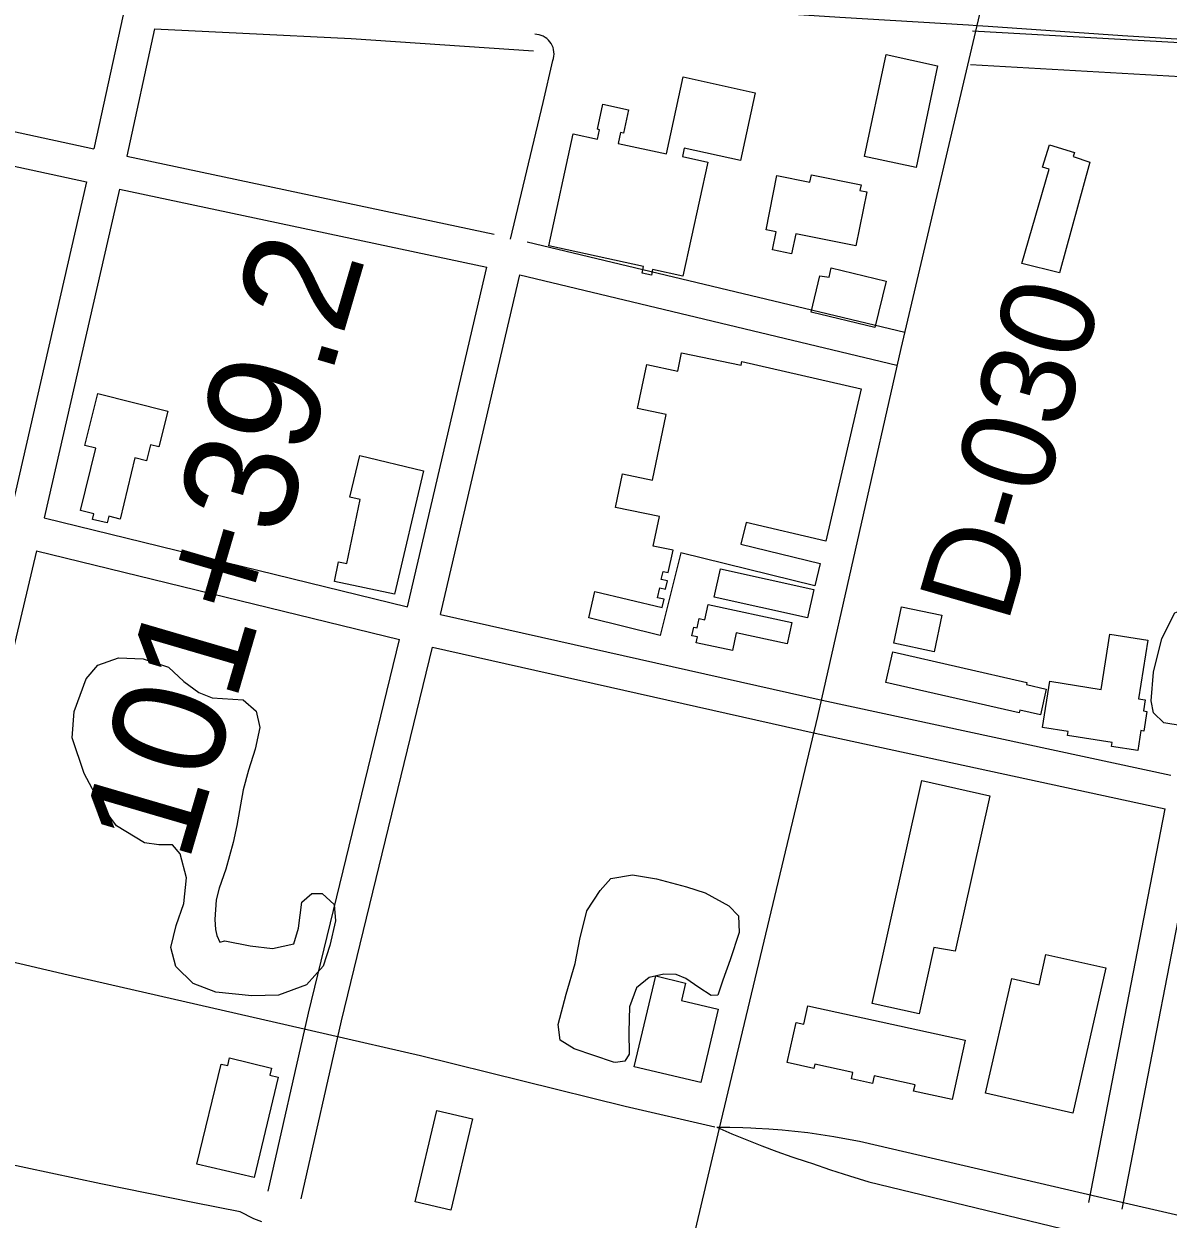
# Model space of a CAD drawing. Extents: x 3598634 to 3636690, y 517270 to 542944.
# Drawn here: x 3624276 to 3625290, y 537317 to 538377 of the extents above; entities that cross this region are included whole.
import ezdxf

# ---------------------------------------------------------------- set-up
doc = ezdxf.new("R2010")
doc.units = 0
for name, color, linetype in [('V-BLDG-OTLN', 7, 'Continuous'), ('V-LEVE-TOET', 7, 'Continuous'), ('V-RAIL-TRAK', 7, 'Continuous'), ('V-RIVR-RANG-IDEN', 7, 'Continuous'), ('V-ROAD-CNTR', 7, 'Continuous'), ('V-SITE-VEGE', 7, 'Continuous'), ('V-SURV-IDEN', 7, 'Continuous')]:
    doc.layers.add(name, color=color, linetype=linetype)

msp = doc.modelspace()

# ---------------------------------------------------------------- linework, layer by layer
at = {"layer": 'V-BLDG-OTLN'}
for points in [[(3625040.217, 538349.755), (3625085.847, 538339.792), (3625066.796, 538249.651), (3625021.103, 538259.308)], [(3624882.011, 538254.323), (3624859.8710000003, 538153.3640000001), (3624833.173, 538159.22), (3624832.065, 538154.1630000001), (3624823.926, 538155.947), (3624825.194, 538161.71), (3624740.966, 538180.181), (3624762.75, 538279.517), (3624784.193, 538274.817), (3624786.024, 538283.156), (3624784.211, 538283.556), (3624789.069, 538305.707), (3624811.745, 538300.732), (3624807.216, 538280.082), (3624804.714, 538280.631), (3624802.617, 538271.077), (3624845.389, 538261.698), (3624860.3540000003, 538329.929), (3624924.2660000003, 538315.91), (3624911.066, 538255.728), (3624861.11, 538266.684), (3624859.535, 538259.506)], [(3625160.6380000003, 538164.618), (3625184.755, 538248.259), (3625179.041, 538249.901), (3625185.062, 538269.814), (3625207.336, 538263.09), (3625206.126, 538259.344), (3625221.035, 538254.435), (3625194.035, 538156.24)], [(3625013.503, 538180.1730000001), (3624960.042, 538190.933), (3624956.444, 538173.0700000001), (3624939.5810000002, 538176.466), (3624942.829, 538192.604), (3624933.738, 538194.433), (3624943.429, 538242.573), (3624972.74, 538236.675), (3624974.0530000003, 538243.202), (3625018.007, 538234.357), (3625016.966, 538229.1900000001), (3625023.1210000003, 538227.951)], [(3624981.555, 538153.457), (3624989.663, 538152.383), (3624991.6180000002, 538160.5430000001), (3625040.1720000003, 538148.9), (3625030.291, 538107.6900000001), (3624973.825, 538121.227)], [(3625018.222, 538053.18), (3624986.732, 537918.248), (3624916.0100000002, 537934.818), (3624911.302, 537915.622), (3624981.849, 537898.317), (3624976.947, 537878.49), (3624858.126, 537907.824), (3624839.9990000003, 537834.52), (3624776.46, 537850.045), (3624781.987, 537873.444), (3624841.733, 537859.331), (3624843.433, 537866.61), (3624837.49, 537867.9940000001), (3624839.5500000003, 537876.831), (3624844.613, 537875.652), (3624846.294, 537882.858), (3624840.892, 537884.118), (3624842.5300000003, 537891.376), (3624847.046, 537890.354), (3624851.357, 537910.08), (3624833.716, 537913.794), (3624839.21, 537939.916), (3624800.1, 537948.018), (3624806.4280000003, 537977.953), (3624833.1520000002, 537972.37), (3624845.2600000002, 538030.431), (3624819.822, 538035.803), (3624827.985, 538074.852), (3624855.387, 538069.018), (3624858.742, 538085.25), (3624911.718, 538074.185), (3624912.426, 538077.58)], [(3624341.126, 538049.132), (3624403.304, 538033.501), (3624395.208, 538001.7490000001), (3624387.774, 538003.639), (3624384.227, 537989.463), (3624373.9930000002, 537992.023), (3624360.9, 537937.759), (3624350.801, 537940.194), (3624349.341, 537934.319), (3624336.377, 537937.46), (3624337.598, 537942.49), (3624325.805, 537945.349), (3624339.181, 538000.649), (3624329.525, 538003.084)], [(3624604.153, 537871.252), (3624550.8680000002, 537882.273), (3624554.487, 537899.818), (3624561.827, 537898.245), (3624573.6520000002, 537955.216), (3624564.696, 537957.076), (3624573.486, 537993.9990000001), (3624630.015, 537980.452)], [(3624970.514, 537850.25), (3624887.846, 537868.387), (3624893.343, 537893.453), (3624976.0130000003, 537875.316)], [(3624956.548, 537846.089), (3624952.483, 537827.139), (3624907.2630000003, 537836.83), (3624903.909, 537821.185), (3624871.8170000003, 537828.068), (3624872.906, 537833.147), (3624868.015, 537834.196), (3624869.676, 537841.937), (3624872.605, 537841.309), (3624874.362, 537849.509), (3624879.49, 537848.407), (3624882.4050000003, 537861.991)], [(3625089.615, 537852.39), (3625082.787, 537820.024), (3625047.162, 537827.5380000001), (3625053.988, 537859.904)], [(3625263.384, 537732.3470000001), (3625240.117, 537736.046), (3625240.674, 537739.552), (3625201.1, 537745.841), (3625201.659, 537749.351), (3625178.92, 537752.964), (3625185.423, 537793.885), (3625230.954, 537786.65), (3625238.738, 537835.634), (3625272.3170000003, 537830.299), (3625264.043, 537778.24), (3625270.075, 537777.28), (3625268.531, 537767.564), (3625271.646, 537767.069), (3625268.87, 537749.605), (3625266.194, 537750.029)], [(3625040.017, 537792.779), (3625046.148, 537819.839), (3625165.115, 537792.88), (3625164.6780000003, 537790.95), (3625182.318, 537786.955), (3625177.11, 537763.9720000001), (3625158.752, 537768.132), (3625158.264, 537765.983)], [(3625101.395, 537554.2880000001), (3625082.6210000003, 537557.6950000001), (3625069.477, 537498.756), (3625027.995, 537508.007), (3625072.078, 537705.7), (3625132.171, 537692.302)], [(3625182.003, 537551.578), (3625235.191, 537539.491), (3625205.9560000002, 537410.827), (3625128.511, 537428.426), (3625151.625, 537530.144), (3625175.879, 537524.633)], [(3624816.711, 537451.933), (3624836.1240000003, 537532.397), (3624862.472, 537526.111), (3624858.812, 537510.761), (3624891.387, 537502.995), (3624875.8510000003, 537437.832)], [(3625110.333, 537475.466), (3625098.794, 537422.808), (3625064.6890000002, 537430.281), (3625065.93, 537435.948), (3625029.654, 537443.894), (3625028.132, 537436.954), (3625009.526, 537441.027), (3625010.755, 537446.628), (3624976.965, 537454.032), (3624976.1580000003, 537450.343), (3624952.579, 537455.511), (3624960.407, 537491.24), (3624967.268, 537489.737), (3624970.8370000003, 537506.029)], [(3624479.733, 537353.67), (3624428.986, 537365.5380000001), (3624450.615, 537454.2490000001), (3624456.288, 537452.871), (3624457.983, 537459.7930000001), (3624495.083, 537450.517), (3624493.606, 537444.363), (3624501.114, 537442.557)], [(3624622.509, 537332.037), (3624641.775, 537413.098), (3624673.394, 537405.582), (3624654.165, 537324.67)]]:
    msp.add_lwpolyline(points, close=True, dxfattribs=at)
at = {"layer": 'V-LEVE-TOET'}
msp.add_lwpolyline([(3624486.549, 537314.164), (3624479.319, 537316.908), (3624467.234, 537323.0970000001), (3624426.9420000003, 537331.254), (3624343.705, 537347.917), (3624232.554, 537371.608), (3624161.765, 537390.687), (3624086.882, 537411.911), (3623980.273, 537441.422), (3623927.486, 537460.153), (3623858.747, 537478.307), (3623801.96, 537488.553), (3623677.486, 537510.436), (3623595.906, 537521.159), (3623528.886, 537536.622), (3623456.9560000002, 537557.79), (3623352.379, 537585.491), (3623305.903, 537594.652), (3623265.929, 537603.984), (3623236.312, 537614.593), (3623173.81, 537634.692), (3623080.271, 537668.382), (3622990.167, 537696.392), (3622889.664, 537721.062)], dxfattribs=at)
at = {"layer": 'V-RAIL-TRAK'}
msp.add_lwpolyline([(3625447.186, 538354.206), (3625249.906, 538366.512), (3625130.774, 538374.71), (3625121.185, 538375.372), (3625113.378, 538375.849), (3624999.282, 538382.824), (3624834.449, 538393.439), (3624739.25, 538400.052), (3624578.365, 538409.956), (3624404.043, 538421.55), (3624393.355, 538422.4), (3624267.47, 538432.404), (3624121.2430000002, 538449.257), (3623957.186, 538472.533), (3623837.691, 538492.56), (3623705.88, 538517.319), (3623555.989, 538549.294), (3623392.4620000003, 538586.291), (3623237.095, 538621.808), (3623063.879, 538662.954), (3622974.23, 538683.1900000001)], dxfattribs=at)
at = {"layer": 'V-ROAD-CNTR'}
for points in [[(3624486.542988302, 538898.9171758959), (3624399.283162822, 538548.966875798), (3624337.515286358, 538266.10644152)], [(3625204.444552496, 538751.214471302), (3625149.12766313, 538496.6479804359), (3625053.240854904, 538088.950795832)], [(3624391.4880080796, 538372.646670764), (3624366.8452276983, 538259.79645414)], [(3624727.557426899, 538352.8308274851), (3624565.7895840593, 538363.8736455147), (3624469.7620728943, 538368.5081065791), (3624391.441364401, 538372.4330686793)], [(3624744.6950000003, 538344.601), (3624745.2600000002, 538346.462), (3624745.613, 538348.375), (3624745.7460000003, 538350.314), (3624745.662, 538352.258), (3624745.359, 538354.179), (3624744.843, 538356.053), (3624744.1180000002, 538357.857), (3624743.196, 538359.569), (3624742.086, 538361.167), (3624740.804, 538362.629), (3624739.364, 538363.938), (3624737.787, 538365.076), (3624736.094, 538366.031), (3624734.302, 538366.789), (3624732.436, 538367.34), (3624730.521, 538367.675), (3624728.579, 538367.796)], [(3625116.8837276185, 538370.9252318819), (3625421.268118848, 538353.7052663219), (3625626.1277091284, 538341.1692913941)], [(3623908.9331435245, 538022.8999279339), (3623983.5079943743, 538343.017287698), (3624337.515286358, 538266.10644152)], [(3624707.0221241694, 538185.9351759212), (3624736.173, 538307.354), (3624744.6950000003, 538344.601)], [(3625115.189731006, 538340.9732917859), (3625404.914151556, 538324.5823245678)], [(3623938.1570850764, 538016.1209414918), (3624006.0199493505, 538307.427358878), (3624330.936299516, 538236.8365000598)], [(3624366.8452276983, 538259.79645414), (3624692.637576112, 538190.3805929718)], [(3624330.936299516, 538236.8365000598), (3624264.232432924, 537945.440082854)], [(3624360.2682408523, 538230.5255126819), (3624293.4663744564, 537938.7080963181)], [(3624360.2682408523, 538230.5255126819), (3624686.0695892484, 538161.10665152)], [(3624721.901517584, 538183.76160621), (3625056.7358479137, 538103.5377666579)], [(3624615.69872999, 537859.9932537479), (3624686.0695892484, 538161.10665152)], [(3624644.916671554, 537853.1862673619), (3624715.332530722, 538154.487664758)], [(3624715.332530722, 538154.487664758), (3625049.745861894, 538074.3638250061)], [(3625053.240854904, 538088.950795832), (3624979.3800026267, 537762.5934485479), (3624893.6051741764, 537403.47316679), (3624858.31324476, 537253.470466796)], [(3622128.65, 538030.1240000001), (3622275.7, 537998.425), (3622439.255, 537962.4720000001), (3622553.665, 537937.716), (3622673.954, 537910.49), (3622789.711, 537884.716), (3622850.862, 537871.103), (3623031.306, 537830.856), (3623144.554, 537803.763), (3623191.258, 537792.589), (3623434.5670000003, 537736.504), (3623492.978, 537722.441), (3623563.075, 537705.5650000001), (3623723.466, 537669.653), (3623844.659, 537642.438), (3623987.9960000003, 537608.42), (3624129.711, 537576.406), (3624195.557, 537561.1730000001), (3624252.741, 537547.943), (3624314.802, 537533.504)], [(3625249.6454620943, 537325.610322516), (3625320.148321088, 537689.901593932), (3625359.7242419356, 537965.869041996)], [(3624293.4663744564, 537938.7080963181), (3624615.69872999, 537859.9932537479)], [(3624286.6623880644, 537909.4891547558), (3624206.7045479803, 537571.7148303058), (3624180.782599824, 537425.186123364)], [(3624286.6623880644, 537909.4891547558), (3624608.735743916, 537830.81231211)], [(3624644.916671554, 537853.1862673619), (3624983.6809940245, 537777.000419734), (3625292.78737581, 537710.4415528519)], [(3624492.165977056, 537341.3962909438), (3624528.030905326, 537499.435974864), (3624608.735743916, 537830.81231211)], [(3624521.421918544, 537334.756304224), (3624557.2348469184, 537492.5659886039), (3624637.9556854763, 537824.003325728)], [(3624637.9556854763, 537824.003325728), (3624977.2330069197, 537747.7024783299), (3625287.834385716, 537680.8206120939)], [(3625220.191521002, 537331.310311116), (3625287.834385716, 537680.8206120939)], [(3624314.802, 537533.504), (3624544.704, 537480.809), (3624627.369, 537461.861), (3624808.841, 537416.961), (3624888.4280000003, 537398.47)], [(3624890.12, 537398.218), (3624901.6950000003, 537398.201), (3624913.268, 537397.962), (3624920.213, 537397.681), (3624924.833, 537397.497), (3624936.3880000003, 537396.809), (3624947.9280000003, 537395.895), (3624959.446, 537394.761), (3624970.9420000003, 537393.403), (3624982.409, 537391.824), (3624993.843, 537390.022), (3625005.24, 537387.998), (3625016.596, 537385.754)], [(3624890.12, 537398.218), (3624903.5130000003, 537392.465), (3624916.684, 537386.997), (3624929.951, 537381.77), (3624943.312, 537376.787), (3624956.759, 537372.046), (3624970.293, 537367.553)], [(3625016.596, 537385.754), (3625240.555, 537333.911), (3625364.9590000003, 537305.112), (3625389.041, 537299.656), (3625671.583, 537235.633), (3625689.608, 537230.857), (3625945.2630000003, 537163.136), (3626118.035, 537115.899), (3626160.136, 537104.389), (3626408.572, 537034.943), (3626546.745, 536998.8150000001), (3626666.3340000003, 536969.256), (3626849.062, 536928.269), (3626980.235, 536900.046), (3627120.848, 536869.791), (3627301.261, 536831.213), (3627417.392, 536806.491), (3627511.091, 536786.546), (3627588.673, 536766.125)], [(3624970.293, 537367.553), (3624973.975, 537366.255), (3624990.846, 537360.561), (3625007.796, 537355.0970000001), (3625024.816, 537349.8640000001), (3625233.612, 537299.191)]]:
    msp.add_lwpolyline(points, dxfattribs=at)
at = {"layer": 'V-SITE-VEGE'}
for points in [[(3625302.9080000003, 537754.3690000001), (3625286.44, 537757.0480000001), (3625277.466, 537765.774), (3625275.309, 537776.434), (3625277.278, 537802.061), (3625284.929, 537831.706), (3625296.281, 537854.4940000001), (3625308.1720000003, 537859.28), (3625313.089, 537854.17), (3625316.683, 537841.712), (3625317.234, 537824.2980000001), (3625315.02, 537801.334), (3625313.132, 537779.836), (3625308.907, 537759.5650000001), (3625306.48, 537756.071)], [(3624453.609, 537563.602), (3624476.292, 537559.027), (3624496.0640000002, 537556.868), (3624515.065, 537560.9400000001), (3624519.176, 537574.757), (3624521.983, 537597.7710000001), (3624531.007, 537605.58), (3624540.176, 537605.701), (3624550.629, 537595.7390000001), (3624551.829, 537581.227), (3624546.973, 537559.436), (3624541.003, 537541.2170000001), (3624526.194, 537524.649), (3624501.473, 537515.365), (3624477.808, 537514.933), (3624445.632, 537517.919), (3624425.6720000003, 537525.6950000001), (3624410.29, 537540.777), (3624405.886, 537557.718), (3624410.6950000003, 537577.1410000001), (3624417.2830000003, 537596.829), (3624419.79, 537619.549), (3624413.986, 537640.658), (3624407.342, 537648.768), (3624395.216, 537648.707), (3624382.537, 537650.431), (3624357.693, 537665.6950000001), (3624343.572, 537684.8910000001), (3624329.015, 537712.082), (3624318.383, 537743.631), (3624320.0160000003, 537766.962), (3624330.63, 537796.034), (3624341.215, 537808.25), (3624359.378, 537814.701), (3624381.241, 537813.687), (3624403.8710000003, 537806.452), (3624417.525, 537793.768), (3624430.64, 537783.758), (3624442.38, 537779.0970000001), (3624470.142, 537777.378), (3624481.484, 537767.402), (3624484.753, 537752.849), (3624480.54, 537733.709), (3624474.855, 537714.892), (3624470.085, 537697.537), (3624464.451, 537666.004), (3624461.199, 537650.689), (3624454.537, 537627.162), (3624448.595, 537610.419), (3624446.025, 537599.825), (3624444.802, 537582.4), (3624445.519, 537573.514), (3624446.598, 537568.171), (3624449.447, 537562.498)], [(3624798.512, 537455.887), (3624763.5840000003, 537467.786), (3624751.026, 537475.415), (3624749.52, 537489.329), (3624756.541, 537516.375), (3624764.446, 537543.405), (3624768.708, 537565.185), (3624774.8030000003, 537590.181), (3624786.673, 537608.269), (3624796.038, 537619.0210000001), (3624815.304, 537622.193), (3624836.505, 537618.535), (3624863.256, 537611.5210000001), (3624879.697, 537606.182), (3624900.745, 537594.549), (3624909.44, 537585.8150000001), (3624910.042, 537571.03), (3624901.889, 537546.667), (3624895.344, 537528.772), (3624890.9450000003, 537515.265), (3624885.034, 537515.083), (3624874.237, 537522.087), (3624862.578, 537530.287), (3624854.077, 537533.701), (3624843.149, 537533.912), (3624830.091, 537530.914), (3624818.99, 537521.968), (3624812.75, 537504.953), (3624812.029, 537482.808), (3624812.238, 537463.01), (3624808.576, 537456.877), (3624800.278, 537455.558)]]:
    msp.add_lwpolyline(points, close=True, dxfattribs=at)

# ---------------------------------------------------------------- texts
at = {"layer": 'V-RIVR-RANG-IDEN'}
msp.add_text('D-030', height=83, rotation=73.86832571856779, dxfattribs=at).set_placement((3625147.840895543, 537843.6685482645))
at = {"layer": 'V-SURV-IDEN'}
msp.add_text('101+39.2', height=99.99999999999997, rotation=73.68421052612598, dxfattribs=at).set_placement((3624421.1616468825, 537631.1417043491))

doc.saveas('drawing.dxf')
